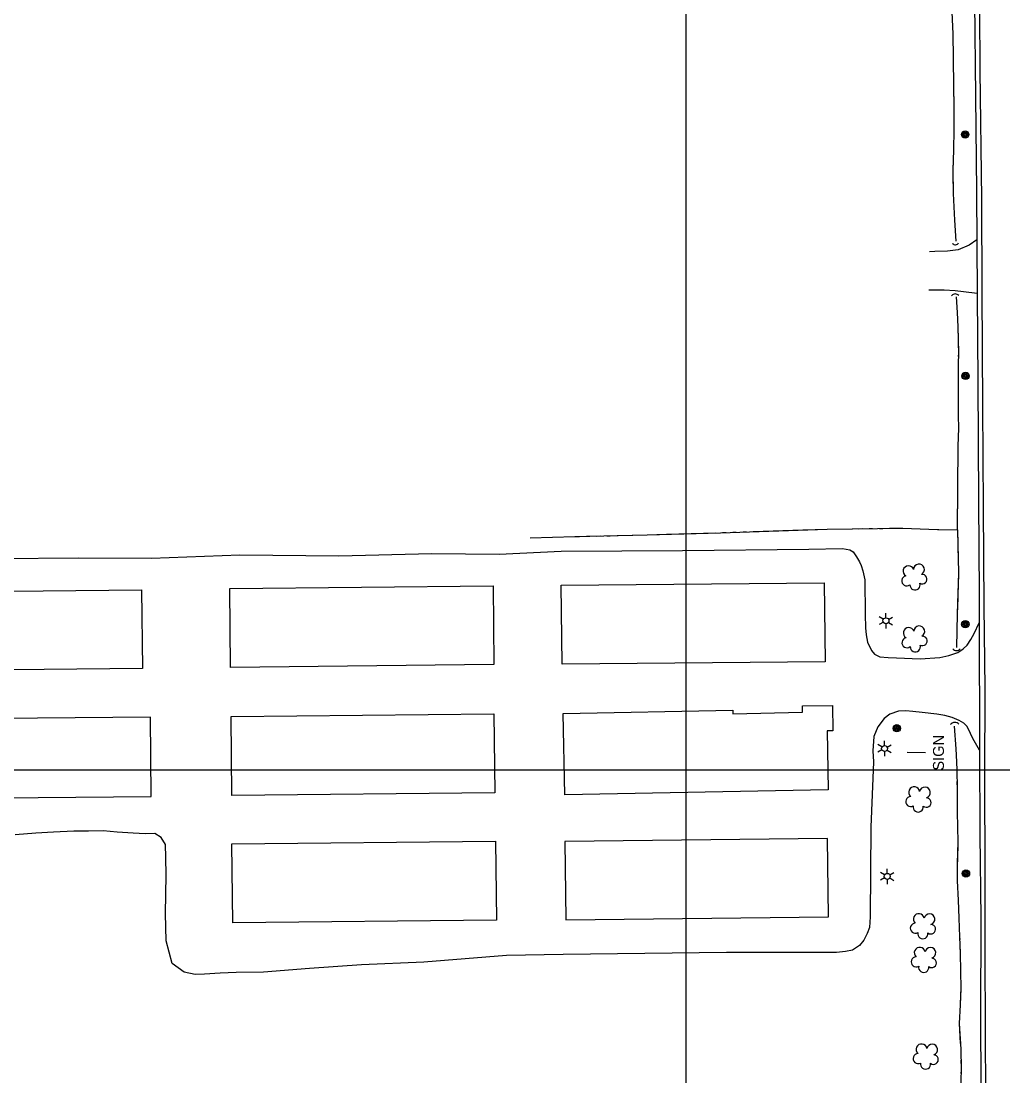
# Model space of a CAD drawing. Extents: x 353423 to 364002, y 127000 to 201942.
# Drawn here: x 362135 to 362674, y 145832 to 146411 of the extents above; entities that cross this region are included whole.
import ezdxf

# ---------------------------------------------------------------- set-up
doc = ezdxf.new("R2010")
doc.units = 0
for name, color, linetype in [('E_DTM_SlopeBottom', 7, 'Continuous'), ('E_DTM_SlopeTop', 7, 'Continuous'), ('E_FEN_Generic', 7, 'Continuous'), ('E_LAND_BrushLine', 7, 'Continuous'), ('E_LAND_TreeLine', 7, 'Continuous'), ('E_MISCPROP', 7, 'Continuous'), ('E_STRUCT_WingWall', 7, 'Continuous'), ('E_WTR_FlowLine', 7, 'Continuous')]:
    doc.layers.add(name, color=color, linetype=linetype)

msp = doc.modelspace()

# ---------------------------------------------------------------- linework, layer by layer
at = {"layer": 'E_DTM_SlopeBottom'}
for centre, radius, start, end in [((362647.71, 146290.29), 2.17, 221.00498, 327.24455), ((362647.65, 146258.74), 2.41, 37.50331, 143.74288), ((362648.39, 146067.97), 2.54, 216.80901, 323.04857), ((362647.46, 146023.19), 2.91, 39.51667, 145.75624)]:
    msp.add_arc(centre, radius, start, end, dxfattribs=at)
at = {"layer": 'E_DTM_SlopeTop'}
for points in [[(362664.96, 145672.42), (362664.79, 145736.05), (362664.86, 145771.56), (362664.6, 145787.95), (362664.35, 145855.98), (362664.1, 145900.96), (362664.04, 145943.62), (362663.96, 145995.97), (362664.08, 146044.79), (362663.48, 146089.68), (362663.17, 146143.98), (362662.83, 146199.53), (362662.44, 146262.26), (362662.28, 146313.35), (362661.3, 146383.54), (362660.92, 146451.77)], [(362658.23, 146421.33), (362658.85, 146369.5), (362659.32, 146317.36), (362659.65, 146260.79), (362659.98, 146213.15), (362660.36, 146147.35), (362660.73, 146096.04), (362660.75, 146081.52), (362660.93, 146010.81), (362661.25, 145964.39), (362661.64, 145918.69), (362661.51, 145863.99), (362661.96, 145789.59), (362661.64, 145726.08), (362662.88, 145672.56)]]:
    msp.add_lwpolyline(points, dxfattribs=at)
at = {"layer": 'E_FEN_Generic'}
for centre, radius, start, end in [((362622.02, 146109.01), 2.97, 18.51759, 239.75147), ((362627.8, 146109.92), 2.97, 296.16841, 179.14168), ((362621.07, 146103.72), 2.78, 101.48848, 309.26147), ((362629.51, 146104.67), 2.61, 240.87364, 98.80625), ((362625.61, 146101.48), 2.78, 178.1655, 19.17654), ((362622.16, 146075.1), 2.97, 18.51759, 239.75147), ((362627.94, 146076.02), 2.97, 296.16841, 179.14168), ((362621.21, 146069.81), 2.78, 101.48848, 309.26147), ((362625.75, 146067.57), 2.78, 178.1655, 19.17654), ((362629.65, 146070.77), 2.61, 240.87364, 98.80625), ((362625.19, 145987.73), 2.97, 8.28635, 229.52024), ((362631.04, 145987.6), 2.97, 285.93717, 168.91044), ((362623.32, 145982.69), 2.78, 91.25724, 299.03024), ((362631.79, 145982.13), 2.61, 230.6424, 88.57501), ((362627.39, 145979.68), 2.78, 167.93426, 8.9453), ((362627.67, 145918.2), 2.97, 8.28635, 229.52024), ((362633.52, 145918.07), 2.97, 285.93717, 168.91044), ((362625.8, 145913.16), 2.78, 91.25724, 299.03024), ((362634.27, 145912.6), 2.61, 230.6424, 88.57501), ((362629.87, 145910.15), 2.78, 167.93426, 8.9453), ((362628.16, 145899.73), 2.97, 8.28635, 229.52024), ((362634.01, 145899.6), 2.97, 285.93717, 168.91044), ((362626.29, 145894.69), 2.78, 91.25724, 299.03024), ((362634.76, 145894.13), 2.61, 230.6424, 88.57501), ((362630.36, 145891.68), 2.78, 167.93426, 8.9453), ((362629.17, 145846.68), 2.97, 8.28635, 229.52024), ((362635.02, 145846.56), 2.97, 285.93717, 168.91044), ((362627.3, 145841.64), 2.78, 91.25724, 299.03024), ((362635.77, 145841.09), 2.61, 230.6424, 88.57501), ((362631.37, 145838.63), 2.78, 167.93426, 8.9453)]:
    msp.add_arc(centre, radius, start, end, dxfattribs=at)
at = {"layer": 'E_LAND_BrushLine'}
for p, q in [((362609.64, 146083.46), (362609.66, 146085.98)), ((362608.22, 146081), (362605.94, 146079.76)), ((362608.2, 146082.7), (362605.95, 146084.02)), ((362609.6, 146080.18), (362609.57, 146077.58)), ((362611.08, 146080.96), (362613.29, 146079.64)), ((362611.1, 146082.6), (362613.25, 146083.88)), ((362608.88, 146013.39), (362608.9, 146015.91)), ((362607.46, 146010.93), (362605.18, 146009.69)), ((362607.44, 146012.62), (362605.19, 146013.95)), ((362608.84, 146010.11), (362608.81, 146007.51)), ((362610.32, 146010.89), (362612.53, 146009.57)), ((362610.34, 146012.53), (362612.49, 146013.81)), ((362631.28, 146009.39), (362621.27, 146009.59)), ((362608.93, 145940.76), (362606.65, 145939.52)), ((362608.91, 145942.46), (362606.66, 145943.78)), ((362610.35, 145943.22), (362610.37, 145945.74)), ((362611.79, 145940.72), (362614, 145939.4)), ((362611.8, 145942.36), (362613.96, 145943.64)), ((362610.31, 145939.94), (362610.28, 145937.34))]:
    msp.add_line(p, q, dxfattribs=at)
for centre, radius in [((362653.1, 146348.56), 2.02), ((362653.08, 146348.56), 1.52), ((362653.12, 146348.56), 1.01), ((362653.11, 146348.57), 0.502), ((362653.35, 146216.16), 2.02), ((362653.34, 146216.16), 1.52), ((362653.38, 146216.17), 1.01), ((362653.37, 146216.17), 0.502), ((362609.64, 146081.82), 1.64), ((362653.21, 146079.97), 2.02), ((362653.2, 146079.96), 1.52), ((362653.24, 146079.97), 1.01), ((362653.23, 146079.97), 0.502), ((362615.59, 146022.85), 2.02), ((362615.57, 146022.85), 1.52), ((362615.61, 146022.86), 1.01), ((362615.6, 146022.86), 0.502), ((362608.88, 146011.75), 1.64), ((362610.35, 145941.58), 1.64), ((362653.54, 145943.2), 2.02), ((362653.52, 145943.2), 1.52), ((362653.56, 145943.21), 1.01), ((362653.55, 145943.21), 0.502)]:
    msp.add_circle(centre, radius, dxfattribs=at)
at = {"layer": 'E_LAND_TreeLine'}
for p, q in [((362500, 145000), (362500, 148000)), ((359000, 146000), (363500, 146000)), ((359000, 146000), (363000, 146000)), ((362500, 143500), (362500, 146000))]:
    msp.add_line(p, q, dxfattribs=at)
at = {"layer": 'E_MISCPROP'}
for points in [[(362659.47, 146290.81), (362655.28, 146287.94), (362649.29, 146285.3), (362643.35, 146284.66), (362636.51, 146284.34), (362633.48, 146284.15)], [(362659.64, 146261.33), (362652.13, 146262.37), (362647.62, 146262.9), (362641.62, 146263.19), (362635.49, 146263.24), (362633.26, 146263.17)], [(362122.4, 146116.07), (362166.6, 146116.33), (362206.8, 146116.08), (362255.24, 146118), (362309.43, 146117.51), (362360.43, 146118.69), (362397.45, 146118.4), (362431.48, 146119.98), (362498.07, 146120.39), (362567.29, 146121.09), (362585.9, 146121.55), (362589.85, 146120.72), (362591.6, 146119.65), (362593.53, 146116.85), (362595.22, 146114.18), (362596.06, 146112.11), (362596.92, 146109.15), (362598.13, 146104.31), (362598.17, 146085.24), (362598.46, 146077.92), (362598.86, 146074.1), (362599.56, 146070.11), (362601.71, 146065.59), (362603.41, 146063.49), (362606.35, 146061.97), (362610.9, 146061.59), (362615.47, 146061.42), (362628.42, 146060.98), (362639.3, 146061.61), (362644.22, 146062.77), (362649.03, 146064.36), (362652.06, 146066.35), (362654.26, 146068.42), (362656.23, 146071.6), (362658.08, 146074.85), (362660.75, 146080.74)], [(362660.93, 146010.85), (362657.3, 146017.3), (362656.12, 146020.06), (362654.14, 146023.87), (362652.35, 146025.67), (362649.9, 146027.2), (362645.94, 146028.84), (362641.99, 146029.9), (362637.53, 146030.59), (362629.5, 146031.52), (362624.49, 146032.04), (362620.62, 146032.33), (362616.54, 146032.16), (362611.77, 146030.66), (362608.69, 146028.3), (362605.16, 146023.64), (362603.09, 146018.33), (362602.53, 146010.47), (362602.74, 146004.42), (362601.4, 145968.57), (362600.96, 145919.41), (362600.66, 145913.54), (362599.35, 145910.24), (362597.51, 145906.65), (362595.19, 145903.72), (362591.38, 145901.15), (362587.45, 145900.37), (362582.59, 145899.91), (362576.03, 145899.91), (362549.8, 145899.85), (362522.17, 145899.87)], [(362522.17, 145899.87), (362432.64, 145898.76), (362401.51, 145898.15), (362356.14, 145894.58), (362321.96, 145893.05), (362293.37, 145891.14), (362268.17, 145889.08), (362253.22, 145888.79), (362244.4, 145888.54), (362235.89, 145887.94), (362230.77, 145887.8), (362224.6, 145889.1), (362218.13, 145893.74), (362214.73, 145906.27), (362214.56, 145913.8), (362214.32, 145921.26), (362214.74, 145942.35), (362214.55, 145951.92), (362214.47, 145959.06), (362212, 145962.97), (362208.49, 145965.04), (362203.26, 145965.02), (362196.73, 145965.34), (362187.96, 145965.85), (362180.24, 145966.6), (362172.15, 145966.48), (362164.05, 145966.46), (362153.03, 145965.92), (362143.27, 145965.3), (362132.01, 145964.39)]]:
    msp.add_lwpolyline(points, dxfattribs=at)
at = {"layer": 'E_STRUCT_WingWall'}
for points in [[(362648.16, 146290.01), (362647.36, 146301.53), (362646.68, 146316.15), (362646.53, 146329.3), (362646.96, 146340.08), (362647.12, 146351.42), (362647.08, 146363.85), (362646.92, 146374.7), (362646.71, 146390.66), (362646.55, 146403.61), (362645.76, 146419.83)], [(362646.42, 146406.32), (362646.33, 146408.18)], [(362646.58, 146400.74), (362646.56, 146402.6)], [(362646.65, 146395.15), (362646.63, 146397.01)], [(362647.07, 146364.43), (362646.92, 146374.7), (362646.71, 146390.66), (362646.7, 146391.43)], [(362646.86, 146337.44), (362646.96, 146340.08), (362647.12, 146351.42), (362647.08, 146363.85), (362647.07, 146364.43)], [(362646.64, 146331.86), (362646.71, 146333.72)], [(362646.57, 146326.27), (362646.55, 146328.14)], [(362646.63, 146320.69), (362646.61, 146322.55)], [(362648.16, 146290.01), (362647.36, 146301.53), (362646.68, 146316.15), (362646.67, 146316.97)], [(362648.88, 146131.69), (362649.3, 146177.55), (362649.62, 146187.41), (362649.41, 146194.43), (362649.42, 146205.54), (362649.5, 146222.14), (362649.56, 146229.15), (362649.45, 146235.88), (362649.21, 146243.02), (362648.83, 146250.94), (362648.38, 146259.49)], [(362649.44, 146236.35), (362649.21, 146243.02), (362648.83, 146250.94), (362648.38, 146259.49)], [(362649.52, 146231.55), (362649.5, 146233.15)], [(362649.54, 146226.76), (362649.55, 146228.36)], [(362649.41, 146195.6), (362649.42, 146205.54), (362649.48, 146218.77)], [(362649.5, 146221.96), (362649.5, 146222.14), (362649.51, 146223.56)], [(362649.26, 146172.44), (362649.3, 146177.55), (362649.62, 146187.41), (362649.41, 146194.43), (362649.41, 146195.6)], [(362649.21, 146167.64), (362649.23, 146169.24)], [(362649.17, 146162.85), (362649.18, 146164.45)], [(362648.88, 146131.69), (362649.1, 146154.86)], [(362649.12, 146158.06), (362649.14, 146159.66)], [(362414.48, 146127.34), (362438.99, 146128.02), (362478.69, 146128.99), (362518.93, 146130.13), (362577.4, 146132.12), (362618.91, 146132.68), (362637.87, 146131.86), (362648.88, 146131.69), (362649.46, 146108.07), (362648.8, 146085.63), (362648.32, 146067.12)], [(362536.89, 146130.74), (362563.98, 146131.66)], [(362563.98, 146131.66), (362577.4, 146132.12), (362591.08, 146132.3)], [(362594.81, 146132.35), (362596.68, 146132.38)], [(362600.42, 146132.43), (362602.29, 146132.45)], [(362606.03, 146132.51), (362607.9, 146132.53)], [(362611.63, 146132.58), (362618.91, 146132.68), (362637.87, 146131.86), (362638.71, 146131.85)], [(362638.71, 146131.85), (362648.88, 146131.69), (362649.3, 146114.78)], [(362414.48, 146127.34), (362438.99, 146128.02), (362441.58, 146128.08)], [(362445.31, 146128.18), (362447.18, 146128.22)], [(362450.92, 146128.31), (362452.79, 146128.36)], [(362456.53, 146128.45), (362458.4, 146128.49)], [(362462.14, 146128.58), (362478.69, 146128.99), (362489.24, 146129.29)], [(362489.24, 146129.29), (362516.33, 146130.06)], [(362520.07, 146130.17), (362521.94, 146130.24)], [(362525.67, 146130.36), (362527.54, 146130.43)], [(362531.28, 146130.55), (362533.15, 146130.61)], [(362649.39, 146111.05), (362649.43, 146109.18)], [(362649.38, 146105.44), (362649.33, 146103.57)], [(362649.22, 146099.83), (362649.16, 146097.96)], [(362649.05, 146094.23), (362648.8, 146085.63), (362648.32, 146067.12)], [(362650.78, 145822.78), (362651.03, 145835.94), (362650.84, 145846.85), (362649.94, 145860.95), (362650.48, 145871.12), (362650.98, 145880.01), (362650.73, 145889.58), (362650.59, 145899.49), (362650.26, 145908.39), (362649.79, 145918.6), (362649.37, 145928.52), (362648.97, 145939.14), (362648.98, 145948.71), (362649.35, 145960.64), (362649.14, 145968.54), (362648.98, 145977.01), (362648.83, 145989.57), (362648.66, 146000.24), (362648.28, 146008.04), (362648.11, 146011.55), (362647.33, 146023.98)], [(362648.7, 145997.29), (362648.66, 146000.24), (362648.28, 146008.04), (362648.11, 146011.55), (362647.33, 146023.98)], [(362648.79, 145991.76), (362648.77, 145993.61)], [(362648.87, 145986.24), (362648.85, 145988.08)], [(362648.94, 145980.71), (362648.92, 145982.55)], [(362649.03, 145950.31), (362649.35, 145960.64), (362649.14, 145968.54), (362648.98, 145977.01), (362648.98, 145977.02)], [(362649.58, 145923.6), (362649.37, 145928.52), (362648.97, 145939.14), (362648.98, 145948.71), (362649.03, 145950.31)], [(362649.81, 145918.07), (362649.79, 145918.6), (362649.73, 145919.91)], [(362650.07, 145912.55), (362649.98, 145914.39)], [(362650.31, 145907.03), (362650.26, 145908.39), (362650.24, 145908.87)], [(362650.79, 145876.63), (362650.98, 145880.01), (362650.73, 145889.58), (362650.59, 145899.49), (362650.45, 145903.34)], [(362650.64, 145849.96), (362649.94, 145860.95), (362650.48, 145871.12), (362650.79, 145876.63)], [(362650.88, 145844.43), (362650.85, 145846.28)], [(362650.98, 145838.9), (362650.95, 145840.75)], [(362650.98, 145833.38), (362651.01, 145835.22)]]:
    msp.add_lwpolyline(points, dxfattribs=at)
at = {"layer": 'E_WTR_FlowLine'}
for points in [[(362576.24, 146059.37), (362431.93, 146057.99), (362431.51, 146101.33), (362575.82, 146102.71)], [(362201.7, 146055.72), (362057.66, 146054.23), (362057.21, 146097.33), (362201.25, 146098.81)], [(362394.62, 146057.79), (362250.13, 146056.17), (362249.65, 146099.45), (362394.14, 146101.07)], [(362432.56, 146030.95), (362525.6, 146032.73), (362525.64, 146030.86), (362563.92, 146031.6), (362563.86, 146035.1), (362580.24, 146035.42), (362580.5, 146021.43), (362577.4, 146021.38), (362578.02, 145989.07), (362433.41, 145986.3)], [(362206.09, 146028.87), (362061.52, 146027.58), (362061.91, 145984.15), (362206.47, 145985.44)], [(362395.04, 145987.4), (362250.82, 145985.98), (362250.39, 146029.39), (362394.61, 146030.81)], [(362395.94, 145917.52), (362251.3, 145916.12), (362250.88, 145959.54), (362395.52, 145960.94)], [(362577.57, 145962.41), (362433.48, 145960.81), (362433.95, 145917.79), (362578.05, 145919.39)]]:
    msp.add_lwpolyline(points, close=True, dxfattribs=at)

# ---------------------------------------------------------------- texts
at = {"layer": 'E_LAND_BrushLine'}
msp.add_text('SIGN', height=6, rotation=89.8627, dxfattribs=at).set_placement((362641.44, 145999.59))

doc.saveas('drawing.dxf')
